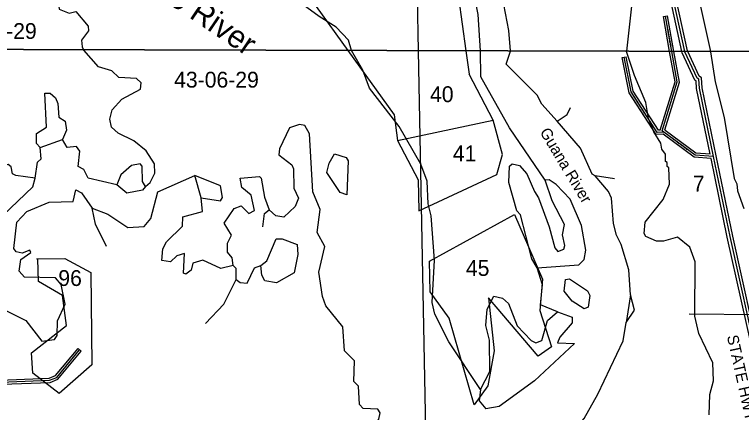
# Model space of a CAD drawing. Extents: x 418523 to 616617, y 1878279 to 2196743.
# Drawn here: x 546006 to 556334, y 2055033 to 2060687 of the extents above; entities that cross this region are included whole.
import ezdxf

# ---------------------------------------------------------------- set-up
doc = ezdxf.new("R2010")
doc.units = 0
for name, color, linetype in [('Level 1', 7, 'Continuous'), ('Level 2', 7, 'Continuous'), ('Level 22', 7, 'Continuous'), ('Level 23', 7, 'Continuous'), ('Level 28', 7, 'Continuous'), ('Level 31', 7, 'Continuous'), ('Level 32', 7, 'Continuous'), ('Level 34', 7, 'Continuous'), ('Level 41', 7, 'Continuous'), ('Level 5', 7, 'Continuous'), ('Level 63', 7, 'Continuous'), ('Level 7', 7, 'Continuous')]:
    doc.layers.add(name, color=color, linetype=linetype)

msp = doc.modelspace()

# ---------------------------------------------------------------- linework, layer by layer
at = {"layer": 'Level 1'}
for p, q in [((551585.618, 2067192.876), (551742.61, 2060173.375)), ((552109.441, 2062379.051), (552420.341, 2060171.533)), ((550290.009, 2060802.498), (550741.211, 2060176.095)), ((550741.212, 2060176.095), (551400, 2059261.499)), ((551742.611, 2060173.375), (551742.627, 2060172.682)), ((551742.627, 2060172.682), (552213.198, 2035107.445)), ((552420.342, 2060171.533), (552466.895, 2059840.976)), ((552807.043, 2059184.195), (552466.895, 2059840.976)), ((551400, 2059261.499), (551446.183, 2058896.984)), ((551446.183, 2058896.984), (552807.043, 2059184.195)), ((552939.238, 2058697.547), (552807.043, 2059184.195)), ((551446.183, 2058896.984), (551740.306, 2058336.319)), ((552859.463, 2058415.081), (552939.238, 2058697.547)), ((551748.561, 2057897.671), (552859.463, 2058415.081)), ((551740.306, 2058336.319), (551748.561, 2057897.671)), ((551902.876, 2057180.693), (553109.623, 2057844.376)), ((553109.623, 2057844.376), (553505.886, 2056925.237)), ((546316.835, 2057213.523), (546720.543, 2057221.767)), ((546345.005, 2056893.062), (546338.822, 2057209.53)), ((546720.543, 2057221.767), (547088.399, 2057023.686)), ((551911.127, 2056748.055), (551902.876, 2057180.693)), ((547088.399, 2057023.686), (547103.168, 2055709.738)), ((553505.886, 2056925.237), (553468.175, 2056482.557)), ((546686.879, 2056696.967), (546345.005, 2056893.062)), ((552183.157, 2056371.651), (551911.127, 2056748.055)), ((546745.093, 2056266.361), (546686.879, 2056696.967)), ((553446.576, 2055833.579), (552740.587, 2056662.406)), ((552740.587, 2056662.406), (552818.98, 2055907.327)), ((553468.175, 2056482.557), (553634.365, 2055965.884)), ((555592.691, 2056433.709), (556639.95, 2056426.302)), ((552535.636, 2055142.026), (552183.157, 2056371.651)), ((546247.676, 2055881.501), (546745.093, 2056266.361)), ((552818.98, 2055907.327), (552729.337, 2055412.54)), ((553634.365, 2055965.884), (553446.576, 2055833.579)), ((546265.836, 2055589.076), (546247.676, 2055881.501)), ((547103.168, 2055709.738), (546641.739, 2055302.867)), ((546641.739, 2055302.867), (546265.836, 2055589.076)), ((552729.337, 2055412.54), (552535.636, 2055142.026))]:
    msp.add_line(p, q, dxfattribs=at)
at = {"layer": 'Level 22'}
for points in [[(555528.345, 2060163.091), (555208.175, 2061635.485), (555126.286, 2062127.756), (555092.894, 2062186.036), (555043.805, 2062519.657), (555018.845, 2062536.456), (554904.164, 2063187.015), (554879.205, 2063203.813), (554862.938, 2063387.148), (554748.096, 2063863.875)], [(555937.26, 2058668.846), (555736.066, 2059641.484), (555728.18, 2059766.608), (555703.218, 2059783.406), (555529.511, 2060157.736), (555528.346, 2060163.091)], [(557152.23, 2053060.321), (557119.62, 2053293.884), (556913.238, 2054127.97), (556773.645, 2054837.137), (556748.702, 2054862.298), (556575.942, 2055713.024), (556172.201, 2057531.376), (555937.26, 2058668.846)]]:
    msp.add_lwpolyline(points, dxfattribs=at)
at = {"layer": 'Level 23'}
for points in [[(555487.385, 2060163.203), (555168.879, 2061627.95), (555088.006, 2062114.106), (555054.422, 2062172.722), (555006.804, 2062496.343), (554982.404, 2062512.765), (554867.724, 2063163.325), (554841.047, 2063181.279), (554823.355, 2063380.661), (554709.209, 2063854.507)], [(555571.177, 2060162.975), (555567.657, 2060170.56), (555247.471, 2061643.021), (555164.565, 2062141.407), (555131.367, 2062199.351), (555080.807, 2062542.971), (555055.286, 2062560.146), (554940.605, 2063210.705), (554917.364, 2063226.348), (554902.52, 2063393.634), (554793.079, 2063847.946)], [(555889.462, 2058702.442), (555696.322, 2059636.149), (555689.498, 2059744.424), (555671.63, 2059756.448), (555491.364, 2060144.913), (555487.386, 2060163.203)], [(555976.43, 2058676.949), (555775.81, 2059646.82), (555766.862, 2059788.792), (555734.807, 2059810.363), (555571.178, 2060162.975)], [(557191.477, 2053068.508), (557158.949, 2053301.474), (556952.3, 2054136.641), (556810.559, 2054856.717), (556785.524, 2054881.971), (556615.07, 2055721.34), (556211.315, 2057539.757), (555976.433, 2058676.938)], [(557110.226, 2053071.901), (557080.29, 2053286.294), (556874.176, 2054119.298), (556736.73, 2054817.557), (556711.88, 2054842.625), (556536.814, 2055704.709), (556133.087, 2057522.994), (555902.095, 2058641.35)]]:
    msp.add_lwpolyline(points, dxfattribs=at)
at = {"layer": 'Level 31'}
msp.add_line((555343.094, 2060163.595), (555253.605, 2060664), dxfattribs=at)
for points in [[(555232.908, 2059017.005), (555208.266, 2059035.256), (555420.7, 2059729.636), (555343.095, 2060163.595)], [(555232.908, 2059017.005), (555137.924, 2059011.812), (554765.345, 2059588.171), (554667.319, 2060081.942)], [(555937.26, 2058668.846), (555675.194, 2058688.116), (555232.908, 2059017.005)], [(543464.675, 2053930.73), (545020.057, 2055135.509), (545687.797, 2055458.96), (546505.029, 2055489.946), (546605.198, 2055531.466), (546931.198, 2055922.521)]]:
    msp.add_lwpolyline(points, dxfattribs=at)
at = {"layer": 'Level 32'}
for p, q in [((555224.073, 2060658.718), (555283.138, 2060669.281)), ((555312.602, 2060163.677), (555224.073, 2060658.718)), ((555373.585, 2060163.511), (555283.138, 2060669.281)), ((554637.893, 2060076.101), (554696.745, 2060087.783)), ((546908.155, 2055941.731), (546954.241, 2055903.311))]:
    msp.add_line(p, q, dxfattribs=at)
for points in [[(555179.611, 2059044.141), (555389.892, 2059731.486), (555312.603, 2060163.677)], [(555250.765, 2059041.113), (555243.155, 2059046.749), (555451.507, 2059727.786), (555373.586, 2060163.511)], [(555223.713, 2058986.456), (555122.18, 2058980.906), (554737.035, 2059576.703), (554637.893, 2060076.101)], [(555179.611, 2059044.141), (555153.668, 2059042.718), (554793.655, 2059599.641), (554696.745, 2060087.783)], [(555902.094, 2058641.35), (555664.293, 2058658.836), (555223.713, 2058986.456)], [(555889.462, 2058702.442), (555686.095, 2058717.396), (555250.81, 2059041.079)], [(543446.304, 2053954.448), (545004.16, 2055161.144), (545680.377, 2055488.701), (546498.513, 2055519.721), (546586.885, 2055556.351), (546908.155, 2055941.731)], [(543483.047, 2053907.012), (545035.954, 2055109.875), (545695.217, 2055429.219), (546511.545, 2055460.171), (546623.51, 2055506.581), (546954.241, 2055903.311)]]:
    msp.add_lwpolyline(points, dxfattribs=at)
at = {"layer": 'Level 5'}
for p, q in [((546987.107, 2060186.293), (546990.765, 2060178.918)), ((550792.173, 2060174.849), (550791.869, 2060175.958)), ((552626.175, 2060168.868), (552626.046, 2060170.975)), ((553051.295, 2060167.492), (553051.104, 2060169.82)), ((555893.125, 2060162.101), (555893.991, 2060158.203)), ((546368.285, 2058796.62), (546685.46, 2058912.306)), ((548658.5, 2058080.597), (548567.813, 2058397.674)), ((554528.201, 2058353.396), (554253.235, 2058395.965)), ((554756.305, 2056702.051), (554696.671, 2056310.401))]:
    msp.add_line(p, q, dxfattribs=at)
for points in [[(554160.383, 2067966.771), (554218.416, 2067858.198), (554439.944, 2066765.413), (554464.855, 2066740.303), (554727.708, 2065530.686), (554760.849, 2065472.194), (554883.677, 2064796.558), (555245.657, 2063311.505), (555278.124, 2063036.278), (555303.064, 2063019.538), (555310.909, 2062861.115), (555335.859, 2062844.374), (555351.745, 2062602.558), (555376.656, 2062577.448), (555556.663, 2061534.814), (555721.439, 2060934.071), (555893.124, 2060162.101)], [(550791.868, 2060175.958), (550750.978, 2060325.032), (550576.499, 2060509.025), (550335.241, 2060659.866), (549561.821, 2061229.262), (549079.184, 2061505.924), (548147.599, 2062150.871), (547449.082, 2062678.356), (547191.331, 2062895.949), (547008.881, 2063188.314), (547009.109, 2063255.006), (546975.898, 2063296.786), (546811.092, 2063889.22), (546795.068, 2064089.325), (546704.776, 2064514.805), (546615.519, 2065273.712), (546590.677, 2065323.794), (546575.824, 2065882.397), (546601.362, 2066049.032), (546535.972, 2066449.401), (546486.279, 2066541.263), (546354.624, 2067075.216), (546355.867, 2067458.695), (546231.828, 2067767.531)], [(553051.103, 2060169.82), (553027.258, 2060459.33), (552863.335, 2061326.87), (552855.849, 2061585.326), (553383.843, 2062450.574), (553560.079, 2062808.485), (553879.37, 2063582.717), (553946.817, 2063807.574)], [(546196.566, 2062048.876), (546237.959, 2061965.385), (546195.593, 2061757.11), (546544.608, 2061414.165), (546561.149, 2061372.424), (546518.753, 2061147.467), (546593.357, 2061022.195), (546626.281, 2060888.712), (546642.524, 2060763.609), (546784.079, 2060704.789), (546875.849, 2060729.511), (547050.229, 2060520.507), (547058.369, 2060453.786), (546957.87, 2060320.731), (546965.913, 2060229.029), (546987.106, 2060186.293)], [(552626.045, 2060170.975), (552594.493, 2060685.821), (552537.045, 2060969.447)], [(547805.112, 2059717.306), (547738.61, 2059775.886), (547488.593, 2059793.375), (547388.85, 2059885.376), (547197.304, 2059944.345), (546990.765, 2060178.918)], [(552626.16, 2055358.427), (552178.178, 2056035.148), (551979.386, 2056427.575), (551938.222, 2056594.428), (551973.523, 2057194.553), (551925.53, 2057828.276), (551884.406, 2057995.14), (551868.78, 2058320.317), (551777.864, 2058562.372), (551471.148, 2059096.881), (551047.758, 2059640.109), (550956.871, 2059898.834), (550792.173, 2060174.849)], [(553544.449, 2058331.566), (553038.314, 2059075.137), (552632.182, 2059801.74), (552626.175, 2060168.868)], [(553713.888, 2059172.976), (553497.929, 2059415.45), (553431.625, 2059540.692), (552991.237, 2059983.958), (553051.295, 2060167.492)], [(555893.991, 2060158.203), (555958.19, 2059732.584), (556089.912, 2059223.643), (556228.85, 2058356.205), (556270.273, 2058281.044), (556278.285, 2058180.981), (556369.201, 2057930.597)], [(547867.03, 2058241.572), (547933.92, 2058299.695), (548001.039, 2058432.888), (547993.156, 2058566.261), (547877.03, 2058750.055), (547702.424, 2058892.336), (547477.707, 2059001.426), (547386.264, 2059085.087), (547361.62, 2059201.89), (547395.42, 2059335.173), (547529.26, 2059484.768), (547796.484, 2059625.634), (547805.112, 2059717.306)], [(546368.285, 2058796.62), (546318.463, 2058855.131), (546318.92, 2058996.853), (546460.932, 2059088.097), (546437.493, 2059571.668), (546512.515, 2059571.439), (546587.318, 2059504.518), (546620.4, 2059421.026), (546636.454, 2059229.252), (546727.956, 2059170.602), (546744.24, 2059045.499), (546685.46, 2058912.306)], [(553713.888, 2059172.976), (553855.9, 2059264.221), (553906.239, 2059364.093)], [(550054.035, 2059126.496), (549912.182, 2059076.934), (549769.484, 2058777.286), (549760.885, 2058693.923), (549943.832, 2058551.612), (549968.644, 2058493.201), (549976.099, 2058218.065), (550042.333, 2058076.122), (549991.924, 2057959.569), (549833.042, 2057810.044), (549716.4, 2057827.103), (549624.955, 2057910.764)], [(550856.532, 2054638.891), (551082.105, 2054796.558), (551182.595, 2054937.952), (551199.563, 2055029.585), (551166.381, 2055079.736), (550958.006, 2055088.723), (550908.185, 2055147.244), (550892.33, 2055405.74), (550825.866, 2055472.621), (550835.151, 2055764.367), (550693.886, 2055906.539), (550669.99, 2056248.426), (550429.209, 2056549.321), (550379.615, 2056682.864), (550330.708, 2057024.821), (550415.253, 2057391.331), (550307.527, 2057591.754), (550350.252, 2057916.741), (550242.695, 2058167.196), (550195.33, 2058992.625), (550129.026, 2059109.567), (550054.035, 2059126.496)], [(554253.235, 2058395.965), (554211.653, 2058421.105), (554046.103, 2058788.421), (553713.888, 2059172.976)], [(547458.65, 2058267.889), (547050.459, 2058360.936), (546992.505, 2058486.139), (546909.302, 2058528.119), (546934.999, 2058744.764), (546885.206, 2058811.616), (546751.754, 2058795.373), (546685.46, 2058912.306)], [(546300.191, 2058363.349), (546334.258, 2058588.304), (546384.438, 2058638.196), (546368.285, 2058796.62)], [(546300.191, 2058363.349), (546025.194, 2058397.586), (545975.272, 2058422.756), (545958.92, 2058522.859), (545917.339, 2058556.329), (545692.065, 2058498.696)], [(547867.03, 2058241.572), (547825.617, 2058316.734), (547817.963, 2058533.509), (547793.082, 2058566.92), (547667.94, 2058542.307), (547517.458, 2058409.413), (547458.65, 2058267.889)], [(553432.058, 2057089.806), (553357.425, 2057215.078), (553192.72, 2057840.861), (553142.897, 2057899.381), (553027.468, 2058299.89), (553036.554, 2058533.275), (553078.364, 2058566.486), (553178.307, 2058541.146), (553286.321, 2058424.075), (553393.878, 2058173.661), (553451.931, 2058081.769), (553600.652, 2057672.791), (553683.069, 2057372.426), (553724.581, 2057322.275), (553808.042, 2057355.356), (553824.882, 2057405.307), (553792.029, 2057555.461), (553817.526, 2057705.454), (553643.536, 2058039.46), (553544.449, 2058331.566)], [(547107.447, 2057935.577), (547332.264, 2057851.498), (547615.084, 2057658.846), (547848.529, 2057674.729), (547940.629, 2057791.153), (548041.865, 2058165.953), (548567.813, 2058397.674)], [(548658.5, 2058080.597), (548933.468, 2058038.03), (548958.607, 2058087.991), (548934.154, 2058254.775), (548567.813, 2058397.674)], [(549113.898, 2057120.45), (549097.545, 2057228.882), (549031.153, 2057312.444), (549031.54, 2057437.486), (549090.29, 2057554.03), (548982.445, 2057721.092), (549124.844, 2057929.039), (549225.015, 2057970.391), (549333.02, 2057861.7), (549416.521, 2057903.081), (549367.216, 2058119.986), (549234.161, 2058228.787), (549209.608, 2058362.27), (549484.775, 2058386.393), (549509.715, 2058361.283), (549558.861, 2058094.357), (549624.955, 2057910.764)], [(554756.305, 2056702.051), (554732.439, 2057060.579), (554625.24, 2057419.396), (554558.976, 2057552.979), (554517.812, 2057719.832), (554485.645, 2058078.43), (554444.253, 2058170.261), (554253.235, 2058395.965)], [(547867.03, 2058241.572), (547825.19, 2058191.691), (547599.975, 2058150.728), (547458.65, 2058267.889)], [(545835.683, 2056505.821), (546168.614, 2056338.011), (546392.754, 2056045.516), (546576.218, 2056069.938), (546609.757, 2056128.201), (546618.784, 2056336.575), (546727.902, 2056569.631), (546670.466, 2056853.257), (546587.393, 2056945.229), (546145.602, 2056955.004), (546070.829, 2057038.596), (546096.366, 2057205.25), (546238.408, 2057304.833), (546221.867, 2057338.214), (546113.365, 2057296.892), (546030.033, 2057313.821), (545996.851, 2057363.972), (546039.736, 2057738.941), (546181.946, 2057888.536), (546499.151, 2058020.913), (546840.98, 2058028.136), (546874.877, 2058194.761), (546958.08, 2058152.821), (547107.447, 2057935.577)], [(549113.898, 2057120.45), (548938.705, 2057079.317), (548680.636, 2057196.877), (548538.784, 2057155.655), (548513.455, 2057055.722), (548438.225, 2056997.59), (548404.944, 2057014.36), (548422.499, 2057289.426), (548314.027, 2057256.415), (548222.066, 2057173.341), (548097.053, 2057190.441), (548114.28, 2057357.105), (548164.63, 2057456.978), (548390.431, 2057681.336), (548399.189, 2057814.688), (548674.555, 2057888.833), (548658.5, 2058080.597)], [(547314.091, 2057393.027), (547156.742, 2057710.333), (547107.447, 2057935.577)], [(549532.478, 2057669.307), (549558.105, 2057860.942), (549624.955, 2057910.764)], [(549154.922, 2056920.246), (549155.45, 2057078.63), (549113.898, 2057120.45)], [(549154.922, 2056920.246), (549213.145, 2056878.366), (549313.157, 2056869.696), (549413.875, 2057086.122), (549505.707, 2057119.174)], [(553721.816, 2056463.635), (553480.379, 2056564.455), (553506.305, 2056847.791), (553432.058, 2057089.806)], [(548719.413, 2056296.426), (548978.715, 2056570.676), (549154.922, 2056920.246)], [(554696.671, 2056310.401), (554813.941, 2056485.107), (554756.305, 2056702.051)], [(553721.816, 2056463.635), (553929.962, 2056387.916), (553929.694, 2056304.553), (553753.983, 2056105.067), (553720.374, 2056021.805), (553962.1, 2056012.687), (553393.495, 2055480.989), (552892.14, 2055115.825), (552700.307, 2055083.102)], [(553264.892, 2054372.681), (553899.561, 2054720.746), (554100.391, 2054945.174), (554293.23, 2055294.674), (554654.145, 2056052.136), (554696.671, 2056310.401)], [(552626.16, 2055358.427), (552608.993, 2055200.104), (552700.307, 2055083.102)]]:
    msp.add_lwpolyline(points, dxfattribs=at)
for points in [[(550726.047, 2058123.941), (550634.475, 2058157.581), (550443.655, 2058441.645), (550477.424, 2058574.888), (550552.873, 2058708.042), (550719.438, 2058657.503), (550744.28, 2058607.382), (550726.047, 2058123.941)], [(549505.707, 2057119.174), (549589.268, 2057185.596), (549723.695, 2057501.956), (549807.057, 2057501.696), (550023.504, 2057417.606), (550031.386, 2057275.864), (549980.55, 2057017.597), (549730.006, 2056876.701), (549563.342, 2056902.26), (549521.95, 2056985.751), (549505.707, 2057119.174)], [(554097.074, 2056504.1), (553930.708, 2056613.001), (553814.453, 2056755.112), (553831.65, 2056921.766), (553890.042, 2056929.907), (554147.91, 2056762.366), (554181.063, 2056695.575), (554155.495, 2056528.911), (554097.074, 2056504.1)]]:
    msp.add_lwpolyline(points, close=True, dxfattribs=at)
at = {"layer": 'Level 63'}
for points in [[(537528.699, 2060211.986), (577097.812, 2060104.5), (577196.135, 2105563.021), (537676.818, 2105670.798), (537528.699, 2060211.986)], [(537381.015, 2014754.121), (576999.64, 2014646.963), (577097.813, 2060104.5), (537528.7, 2060211.986), (537381.015, 2014754.121)]]:
    msp.add_lwpolyline(points, dxfattribs=at)
at = {"layer": 'Level 7'}
msp.add_line((554702.244, 2060165.336), (554701.894, 2060162.09), dxfattribs=at)
for points in [[(553946.817, 2063807.574), (554305.444, 2063856.449), (554363.666, 2063822.908), (554463.281, 2063689.196), (554294.759, 2063139.521), (554285.217, 2062764.411), (554318.429, 2062730.971), (554351.124, 2062530.796), (554400.975, 2062480.616), (554417.418, 2062405.523), (554649.989, 2062146.35), (554658.1, 2062079.618), (554765.787, 2061862.513), (554807.041, 2061737.341), (554822.251, 2061278.77), (554702.243, 2060165.336)], [(555876.192, 2054997.765), (555885.477, 2055289.541), (555936.115, 2055481.116), (555928.63, 2055739.542), (555729.898, 2056157.01), (555672.322, 2056398.964), (555674.839, 2057174.242), (555600.463, 2057382.886), (555425.857, 2057525.187), (555225.583, 2057467.454), (555125.55, 2057467.783), (554975.726, 2057534.963), (554950.845, 2057576.743), (554968.042, 2057735.067), (555219.173, 2058059.367), (555311.561, 2058275.823), (555304.006, 2058509.269), (555279.035, 2058526.009), (555279.225, 2058584.36), (555254.284, 2058601.131), (555254.612, 2058701.172), (555204.82, 2058776.364), (555188.408, 2058859.756), (555088.893, 2059018.478), (555014.487, 2059210.471), (554973.523, 2059435.686), (554816.372, 2059819.643), (554701.894, 2060162.09)], [(545380.843, 2057632.731), (545580.947, 2057648.744), (545731.299, 2057731.618), (546266.452, 2058238.406), (546300.191, 2058363.349)], [(553432.058, 2057089.806), (554024.071, 2057129.553), (554099.332, 2057204.356), (554124.76, 2057337.639), (554059.212, 2057687.996), (553902.032, 2058063.623), (553702.644, 2058272.686), (553602.8, 2058339.706), (553544.449, 2058331.566)], [(552626.16, 2055358.427), (552760.389, 2055616.435), (552753.45, 2056058.285), (552704.126, 2056266.859), (552721.542, 2056500.215), (552813.831, 2056683.32), (552938.815, 2056657.881), (553021.918, 2056582.6), (553145.946, 2056265.424), (553345.335, 2056056.361), (553411.927, 2056022.821), (553495.388, 2056055.873), (553579.665, 2056339.041), (553721.816, 2056463.635)]]:
    msp.add_lwpolyline(points, dxfattribs=at)

# ---------------------------------------------------------------- texts
at = {"layer": 'Level 2'}
for s, p in [('50-06-29', (545116.983, 2060340.133)), ('43-06-29', (548273.113, 2059648.866)), ('40', (551909.139, 2059442.54)), ('41', (552232.495, 2058601.59)), ('7', (555642.116, 2058172.202)), ('45', (552418.78, 2056973.363)), ('96', (546628.13, 2056830.16))]:
    msp.add_text(s, height=225, dxfattribs=at).set_placement(p)
at = {"layer": 'Level 28'}
msp.add_text('STATE HWY A1A', height=160, rotation=282.5176833, dxfattribs=at).set_placement((556126.23, 2056115.824))
at = {"layer": 'Level 34'}
for s, rotation, p in [('TURTLE COVE CT', 280.1379695, (555265.138, 2060525.303)), ('TURTLE BAY LANE', 302.8791417, (554780.07, 2059531.791)), ('TURTLE COVE CT', 323.3643417, (555337.786, 2058923.44))]:
    msp.add_text(s, height=25, rotation=rotation, dxfattribs=at).set_placement(p)
at = {"layer": 'Level 41'}
for s, height, rotation, p in [('Tolomato River', 320, 325.9310167, (546899.19, 2061717.297)), ('Guana River', 160, 300.951125, (553462.815, 2059018.453))]:
    msp.add_text(s, height=height, rotation=rotation, dxfattribs=at).set_placement(p)

doc.saveas('drawing.dxf')
